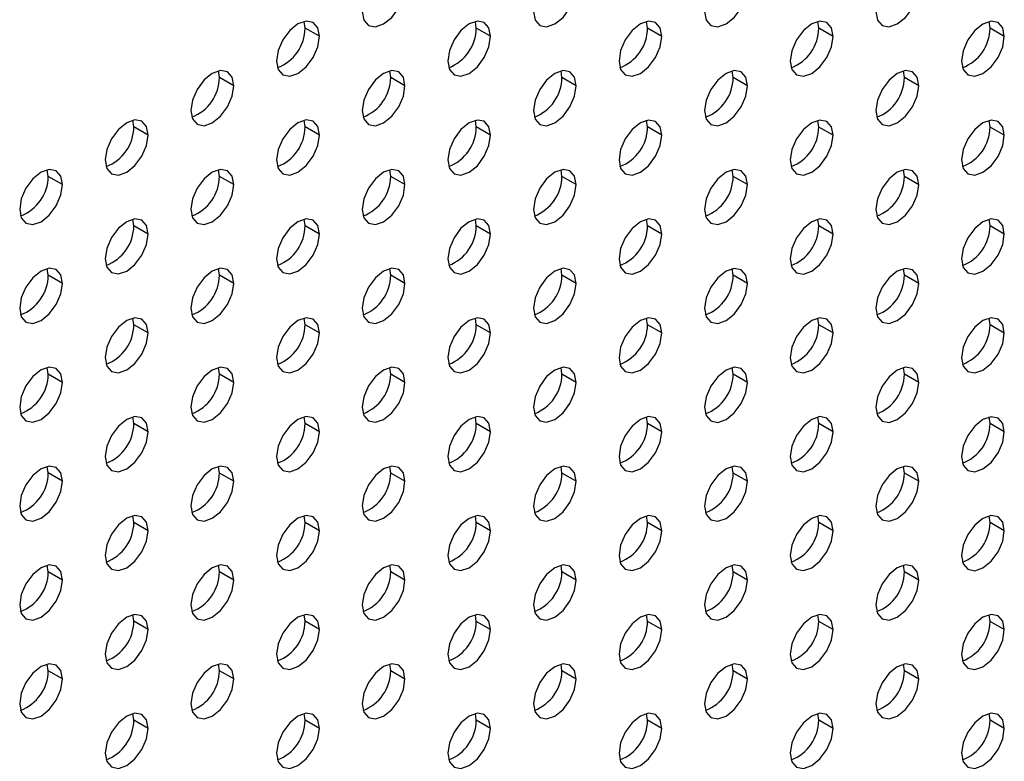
# Model space of a CAD drawing. Header units: millimetres. Extents: x 0 to 1118, y 0 to 864.
# Tile 406 of 438: x 1032.37 to 1037.25, y 692.58 to 696.25. Entities that reach past the tile are written whole.
import ezdxf

# ---------------------------------------------------------------- set-up
doc = ezdxf.new("R2010")
doc.units = ezdxf.units.MM

msp = doc.modelspace()

# ---------------------------------------------------------------- linework, layer by layer
at = {"color": 7, "linetype": 'Continuous', "lineweight": 25}
for p, q in [((1033.782, 696.2118), (1033.7774, 696.2447)), ((1034.6305, 696.2117), (1034.6259, 696.2447)), ((1035.479, 696.2116), (1035.4744, 696.2446)), ((1036.3275, 696.2116), (1036.323, 696.2445)), ((1037.1761, 696.2115), (1037.1715, 696.2444)), ((1033.8527, 696.171), (1033.782, 696.2118)), ((1034.7012, 696.1709), (1034.6305, 696.2117)), ((1035.5497, 696.1708), (1035.479, 696.2116)), ((1036.3982, 696.1707), (1036.3275, 696.2116)), ((1037.2468, 696.1707), (1037.1761, 696.2115)), ((1033.3577, 695.9669), (1033.3531, 695.9998)), ((1034.2062, 695.9668), (1034.2016, 695.9997)), ((1035.0547, 695.9667), (1035.0502, 695.9997)), ((1035.9033, 695.9666), (1035.8987, 695.9996)), ((1036.7518, 695.9666), (1036.7472, 695.9995)), ((1033.4284, 695.9261), (1033.3577, 695.9669)), ((1034.2769, 695.926), (1034.2062, 695.9668)), ((1035.1255, 695.9259), (1035.0547, 695.9667)), ((1035.974, 695.9258), (1035.9033, 695.9666)), ((1036.8225, 695.9257), (1036.7518, 695.9666)), ((1032.9334, 695.722), (1032.9289, 695.7549)), ((1033.782, 695.7219), (1033.7774, 695.7548)), ((1034.6305, 695.7218), (1034.6259, 695.7547)), ((1035.479, 695.7217), (1035.4744, 695.7547)), ((1036.3275, 695.7216), (1036.323, 695.7546)), ((1037.1761, 695.7216), (1037.1715, 695.7545)), ((1033.0041, 695.6811), (1032.9334, 695.722)), ((1033.8527, 695.6811), (1033.782, 695.7219)), ((1034.7012, 695.681), (1034.6305, 695.7218)), ((1035.5497, 695.6809), (1035.479, 695.7217)), ((1036.3982, 695.6808), (1036.3275, 695.7216)), ((1037.2468, 695.6807), (1037.1761, 695.7216)), ((1032.5092, 695.477), (1032.5046, 695.51)), ((1033.3577, 695.477), (1033.3531, 695.5099)), ((1034.2062, 695.4769), (1034.2016, 695.5098)), ((1035.0547, 695.4768), (1035.0502, 695.5097)), ((1035.9033, 695.4767), (1035.8987, 695.5096)), ((1036.7518, 695.4766), (1036.7472, 695.5096)), ((1032.5799, 695.4362), (1032.5092, 695.477)), ((1033.4284, 695.4361), (1033.3577, 695.477)), ((1034.2769, 695.4361), (1034.2062, 695.4769)), ((1035.1255, 695.436), (1035.0547, 695.4768)), ((1035.974, 695.4359), (1035.9033, 695.4767)), ((1036.8225, 695.4358), (1036.7518, 695.4766)), ((1032.9334, 695.232), (1032.9289, 695.265)), ((1033.782, 695.232), (1033.7774, 695.2649)), ((1034.6305, 695.2319), (1034.6259, 695.2648)), ((1035.479, 695.2318), (1035.4744, 695.2647)), ((1036.3275, 695.2317), (1036.323, 695.2646)), ((1037.1761, 695.2316), (1037.1715, 695.2646)), ((1033.0041, 695.1912), (1032.9334, 695.232)), ((1033.8527, 695.1911), (1033.782, 695.232)), ((1034.7012, 695.1911), (1034.6305, 695.2319)), ((1035.5497, 695.191), (1035.479, 695.2318)), ((1036.3982, 695.1909), (1036.3275, 695.2317)), ((1037.2468, 695.1908), (1037.1761, 695.2316)), ((1032.5092, 694.9871), (1032.5046, 695.02)), ((1033.3577, 694.987), (1033.3531, 695.02)), ((1034.2062, 694.987), (1034.2016, 695.0199)), ((1035.0547, 694.9869), (1035.0502, 695.0198)), ((1035.9033, 694.9868), (1035.8987, 695.0197)), ((1036.7518, 694.9867), (1036.7472, 695.0196)), ((1032.5799, 694.9463), (1032.5092, 694.9871)), ((1033.4284, 694.9462), (1033.3577, 694.987)), ((1034.2769, 694.9461), (1034.2062, 694.987)), ((1035.1255, 694.9461), (1035.0547, 694.9869)), ((1035.974, 694.946), (1035.9033, 694.9868)), ((1036.8225, 694.9459), (1036.7518, 694.9867)), ((1032.9334, 694.7421), (1032.9289, 694.775)), ((1033.782, 694.742), (1033.7774, 694.775)), ((1034.6305, 694.742), (1034.6259, 694.7749)), ((1033.0041, 694.7013), (1032.9334, 694.7421)), ((1033.8527, 694.7012), (1033.782, 694.742)), ((1034.7012, 694.7011), (1034.6305, 694.742)), ((1035.479, 694.7419), (1035.4744, 694.7748)), ((1035.5497, 694.7011), (1035.479, 694.7419)), ((1036.3275, 694.7418), (1036.323, 694.7747)), ((1036.3982, 694.701), (1036.3275, 694.7418)), ((1037.1761, 694.7417), (1037.1715, 694.7746)), ((1037.2468, 694.7009), (1037.1761, 694.7417)), ((1032.5092, 694.4972), (1032.5046, 694.5301)), ((1032.5799, 694.4564), (1032.5092, 694.4972)), ((1033.3577, 694.4971), (1033.3531, 694.53)), ((1033.4284, 694.4563), (1033.3577, 694.4971)), ((1034.2062, 694.497), (1034.2016, 694.53)), ((1034.2769, 694.4562), (1034.2062, 694.497)), ((1035.0547, 694.4969), (1035.0502, 694.5299)), ((1035.1255, 694.4561), (1035.0547, 694.4969)), ((1035.9033, 694.4969), (1035.8987, 694.5298)), ((1035.974, 694.456), (1035.9033, 694.4969)), ((1036.7518, 694.4968), (1036.7472, 694.5297)), ((1036.8225, 694.456), (1036.7518, 694.4968)), ((1032.9334, 694.2522), (1032.9289, 694.2851)), ((1033.0041, 694.2114), (1032.9334, 694.2522)), ((1033.782, 694.2521), (1033.7774, 694.285)), ((1033.8527, 694.2113), (1033.782, 694.2521)), ((1034.6305, 694.252), (1034.6259, 694.285)), ((1034.7012, 694.2112), (1034.6305, 694.252)), ((1035.479, 694.2519), (1035.4744, 694.2849)), ((1035.5497, 694.2111), (1035.479, 694.2519)), ((1036.3275, 694.2519), (1036.323, 694.2848)), ((1036.3982, 694.211), (1036.3275, 694.2519)), ((1037.1761, 694.2518), (1037.1715, 694.2847)), ((1037.2468, 694.211), (1037.1761, 694.2518)), ((1032.5092, 694.0073), (1032.5046, 694.0402)), ((1032.5799, 693.9664), (1032.5092, 694.0073)), ((1033.3577, 694.0072), (1033.3531, 694.0401)), ((1033.4284, 693.9664), (1033.3577, 694.0072)), ((1034.2062, 694.0071), (1034.2016, 694.04)), ((1034.2769, 693.9663), (1034.2062, 694.0071)), ((1035.0547, 694.007), (1035.0502, 694.04)), ((1035.1255, 693.9662), (1035.0547, 694.007)), ((1035.9033, 694.0069), (1035.8987, 694.0399)), ((1035.974, 693.9661), (1035.9033, 694.0069)), ((1036.7518, 694.0069), (1036.7472, 694.0398)), ((1036.8225, 693.966), (1036.7518, 694.0069)), ((1032.9334, 693.7623), (1032.9289, 693.7952)), ((1033.0041, 693.7214), (1032.9334, 693.7623)), ((1033.782, 693.7622), (1033.7774, 693.7951)), ((1033.8527, 693.7214), (1033.782, 693.7622)), ((1034.6305, 693.7621), (1034.6259, 693.795)), ((1034.7012, 693.7213), (1034.6305, 693.7621)), ((1035.479, 693.762), (1035.4744, 693.795)), ((1035.5497, 693.7212), (1035.479, 693.762)), ((1036.3275, 693.7619), (1036.323, 693.7949)), ((1036.3982, 693.7211), (1036.3275, 693.7619)), ((1037.1761, 693.7619), (1037.1715, 693.7948)), ((1037.2468, 693.721), (1037.1761, 693.7619)), ((1032.5092, 693.5173), (1032.5046, 693.5503)), ((1032.5799, 693.4765), (1032.5092, 693.5173)), ((1033.3577, 693.5173), (1033.3531, 693.5502)), ((1033.4284, 693.4764), (1033.3577, 693.5173)), ((1034.2062, 693.5172), (1034.2016, 693.5501)), ((1034.2769, 693.4764), (1034.2062, 693.5172)), ((1035.0547, 693.5171), (1035.0502, 693.55)), ((1035.1255, 693.4763), (1035.0547, 693.5171)), ((1035.9033, 693.517), (1035.8987, 693.55)), ((1035.974, 693.4762), (1035.9033, 693.517)), ((1036.7518, 693.5169), (1036.7472, 693.5499)), ((1036.8225, 693.4761), (1036.7518, 693.5169)), ((1032.9334, 693.2723), (1032.9289, 693.3053)), ((1033.0041, 693.2315), (1032.9334, 693.2723)), ((1033.782, 693.2723), (1033.7774, 693.3052)), ((1033.8527, 693.2314), (1033.782, 693.2723)), ((1034.6305, 693.2722), (1034.6259, 693.3051)), ((1034.7012, 693.2314), (1034.6305, 693.2722)), ((1035.479, 693.2721), (1035.4744, 693.305)), ((1035.5497, 693.2313), (1035.479, 693.2721)), ((1036.3275, 693.272), (1036.323, 693.3049)), ((1036.3982, 693.2312), (1036.3275, 693.272)), ((1037.1761, 693.2719), (1037.1715, 693.3049)), ((1037.2468, 693.2311), (1037.1761, 693.2719)), ((1032.5092, 693.0274), (1032.5046, 693.0603)), ((1032.5799, 692.9866), (1032.5092, 693.0274)), ((1033.3577, 693.0273), (1033.3531, 693.0603)), ((1033.4284, 692.9865), (1033.3577, 693.0273)), ((1034.2062, 693.0273), (1034.2016, 693.0602)), ((1034.2769, 692.9864), (1034.2062, 693.0273)), ((1035.0547, 693.0272), (1035.0502, 693.0601)), ((1035.1255, 692.9864), (1035.0547, 693.0272)), ((1035.9033, 693.0271), (1035.8987, 693.06)), ((1035.974, 692.9863), (1035.9033, 693.0271)), ((1036.7518, 693.027), (1036.7472, 693.0599)), ((1036.8225, 692.9862), (1036.7518, 693.027)), ((1032.9334, 692.7824), (1032.9289, 692.8153)), ((1033.0041, 692.7416), (1032.9334, 692.7824)), ((1033.782, 692.7823), (1033.7774, 692.8153)), ((1033.8527, 692.7415), (1033.782, 692.7823)), ((1034.6305, 692.7823), (1034.6259, 692.8152)), ((1034.7012, 692.7414), (1034.6305, 692.7823)), ((1035.479, 692.7822), (1035.4744, 692.8151)), ((1035.5497, 692.7414), (1035.479, 692.7822)), ((1036.3275, 692.7821), (1036.323, 692.815)), ((1036.3982, 692.7413), (1036.3275, 692.7821)), ((1037.1761, 692.782), (1037.1715, 692.8149)), ((1037.2468, 692.7412), (1037.1761, 692.782))]:
    msp.add_line(p, q, dxfattribs=at)
at = {"color": 7, "linetype": 'Continuous', "lineweight": 25, "flags": 128}
for points in [[(1034.0648, 696.2934), (1034.0729, 696.2512), (1034.0959, 696.2248), (1034.1303, 696.2181), (1034.1709, 696.2322), (1034.2115, 696.265), (1034.2459, 696.3114), (1034.2689, 696.3644), (1034.2769, 696.4159)], [(1034.9133, 696.2934), (1034.9214, 696.2512), (1034.9444, 696.2247), (1034.9788, 696.218), (1035.0194, 696.2321), (1035.06, 696.2649), (1035.0944, 696.3113), (1035.1174, 696.3643), (1035.1255, 696.4158)], [(1035.7619, 696.2933), (1035.7699, 696.2511), (1035.7929, 696.2246), (1035.8273, 696.2179), (1035.8679, 696.232), (1035.9085, 696.2648), (1035.9429, 696.3112), (1035.9659, 696.3642), (1035.974, 696.4157)], [(1036.6104, 696.2932), (1036.6185, 696.251), (1036.6414, 696.2245), (1036.6759, 696.2178), (1036.7164, 696.232), (1036.757, 696.2647), (1036.7914, 696.3111), (1036.8144, 696.3641), (1036.8225, 696.4157)], [(1033.8527, 696.171), (1033.8446, 696.2132), (1033.8216, 696.2397), (1033.7872, 696.2463), (1033.7466, 696.2322), (1033.706, 696.1995), (1033.6716, 696.1531), (1033.6486, 696.1001), (1033.6405, 696.0485)], [(1034.7012, 696.1709), (1034.6931, 696.2131), (1034.6701, 696.2396), (1034.6357, 696.2463), (1034.5951, 696.2322), (1034.5545, 696.1994), (1034.5201, 696.153), (1034.4971, 696.1), (1034.4891, 696.0484)], [(1035.5497, 696.1708), (1035.5416, 696.213), (1035.5187, 696.2395), (1035.4842, 696.2462), (1035.4437, 696.2321), (1035.4031, 696.1993), (1035.3687, 696.1529), (1035.3457, 696.0999), (1035.3376, 696.0484)], [(1036.3982, 696.1707), (1036.3902, 696.213), (1036.3672, 696.2394), (1036.3328, 696.2461), (1036.2922, 696.232), (1036.2516, 696.1992), (1036.2172, 696.1528), (1036.1942, 696.0998), (1036.1861, 696.0483)], [(1037.2468, 696.1707), (1037.2387, 696.2129), (1037.2157, 696.2393), (1037.1813, 696.246), (1037.1407, 696.2319), (1037.1001, 696.1992), (1037.0657, 696.1527), (1037.0427, 696.0997), (1037.0346, 696.0482)], [(1033.6405, 696.0485), (1033.6486, 696.0063), (1033.6716, 695.9798), (1033.706, 695.9732), (1033.7466, 695.9873), (1033.7872, 696.02), (1033.8216, 696.0664), (1033.8446, 696.1195), (1033.8527, 696.171)], [(1034.4891, 696.0484), (1034.4971, 696.0062), (1034.5201, 695.9798), (1034.5545, 695.9731), (1034.5951, 695.9872), (1034.6357, 696.0199), (1034.6701, 696.0664), (1034.6931, 696.1194), (1034.7012, 696.1709)], [(1035.3376, 696.0484), (1035.3457, 696.0062), (1035.3687, 695.9797), (1035.4031, 695.973), (1035.4437, 695.9871), (1035.4842, 696.0199), (1035.5187, 696.0663), (1035.5416, 696.1193), (1035.5497, 696.1708)], [(1036.1861, 696.0483), (1036.1942, 696.0061), (1036.2172, 695.9796), (1036.2516, 695.9729), (1036.2922, 695.987), (1036.3328, 696.0198), (1036.3672, 696.0662), (1036.3902, 696.1192), (1036.3982, 696.1707)], [(1037.0346, 696.0482), (1037.0427, 696.006), (1037.0657, 695.9795), (1037.1001, 695.9728), (1037.1407, 695.987), (1037.1813, 696.0197), (1037.2157, 696.0661), (1037.2387, 696.1191), (1037.2468, 696.1707)], [(1033.4284, 695.9261), (1033.4203, 695.9683), (1033.3973, 695.9947), (1033.3629, 696.0014), (1033.3223, 695.9873), (1033.2817, 695.9546), (1033.2473, 695.9081), (1033.2243, 695.8551), (1033.2163, 695.8036)], [(1034.2769, 695.926), (1034.2689, 695.9682), (1034.2459, 695.9947), (1034.2115, 696.0013), (1034.1709, 695.9872), (1034.1303, 695.9545), (1034.0959, 695.9081), (1034.0729, 695.8551), (1034.0648, 695.8035)], [(1035.1255, 695.9259), (1035.1174, 695.9681), (1035.0944, 695.9946), (1035.06, 696.0013), (1035.0194, 695.9872), (1034.9788, 695.9544), (1034.9444, 695.908), (1034.9214, 695.855), (1034.9133, 695.8034)], [(1035.974, 695.9258), (1035.9659, 695.968), (1035.9429, 695.9945), (1035.9085, 696.0012), (1035.8679, 695.9871), (1035.8273, 695.9543), (1035.7929, 695.9079), (1035.7699, 695.8549), (1035.7619, 695.8034)], [(1036.8225, 695.9257), (1036.8144, 695.968), (1036.7914, 695.9944), (1036.757, 696.0011), (1036.7164, 695.987), (1036.6759, 695.9542), (1036.6414, 695.9078), (1036.6185, 695.8548), (1036.6104, 695.8033)], [(1033.2163, 695.8036), (1033.2243, 695.7614), (1033.2473, 695.7349), (1033.2817, 695.7282), (1033.3223, 695.7423), (1033.3629, 695.7751), (1033.3973, 695.8215), (1033.4203, 695.8745), (1033.4284, 695.9261)], [(1034.0648, 695.8035), (1034.0729, 695.7613), (1034.0959, 695.7348), (1034.1303, 695.7282), (1034.1709, 695.7423), (1034.2115, 695.775), (1034.2459, 695.8214), (1034.2689, 695.8744), (1034.2769, 695.926)], [(1034.9133, 695.8034), (1034.9214, 695.7612), (1034.9444, 695.7348), (1034.9788, 695.7281), (1035.0194, 695.7422), (1035.06, 695.7749), (1035.0944, 695.8214), (1035.1174, 695.8744), (1035.1255, 695.9259)], [(1035.7619, 695.8034), (1035.7699, 695.7612), (1035.7929, 695.7347), (1035.8273, 695.728), (1035.8679, 695.7421), (1035.9085, 695.7749), (1035.9429, 695.8213), (1035.9659, 695.8743), (1035.974, 695.9258)], [(1036.6104, 695.8033), (1036.6185, 695.7611), (1036.6414, 695.7346), (1036.6759, 695.7279), (1036.7164, 695.742), (1036.757, 695.7748), (1036.7914, 695.8212), (1036.8144, 695.8742), (1036.8225, 695.9257)], [(1033.0041, 695.6811), (1032.9961, 695.7233), (1032.9731, 695.7498), (1032.9387, 695.7565), (1032.8981, 695.7424), (1032.8575, 695.7096), (1032.8231, 695.6632), (1032.8001, 695.6102), (1032.792, 695.5587)], [(1033.8527, 695.6811), (1033.8446, 695.7233), (1033.8216, 695.7497), (1033.7872, 695.7564), (1033.7466, 695.7423), (1033.706, 695.7096), (1033.6716, 695.6631), (1033.6486, 695.6101), (1033.6405, 695.5586)], [(1034.7012, 695.681), (1034.6931, 695.7232), (1034.6701, 695.7497), (1034.6357, 695.7563), (1034.5951, 695.7422), (1034.5545, 695.7095), (1034.5201, 695.6631), (1034.4971, 695.6101), (1034.4891, 695.5585)], [(1035.5497, 695.6809), (1035.5416, 695.7231), (1035.5187, 695.7496), (1035.4842, 695.7563), (1035.4437, 695.7422), (1035.4031, 695.7094), (1035.3687, 695.663), (1035.3457, 695.61), (1035.3376, 695.5584)], [(1036.3982, 695.6808), (1036.3902, 695.723), (1036.3672, 695.7495), (1036.3328, 695.7562), (1036.2922, 695.7421), (1036.2516, 695.7093), (1036.2172, 695.6629), (1036.1942, 695.6099), (1036.1861, 695.5584)], [(1037.2468, 695.6807), (1037.2387, 695.723), (1037.2157, 695.7494), (1037.1813, 695.7561), (1037.1407, 695.742), (1037.1001, 695.7092), (1037.0657, 695.6628), (1037.0427, 695.6098), (1037.0346, 695.5583)], [(1032.792, 695.5587), (1032.8001, 695.5165), (1032.8231, 695.49), (1032.8575, 695.4833), (1032.8981, 695.4974), (1032.9387, 695.5302), (1032.9731, 695.5766), (1032.9961, 695.6296), (1033.0041, 695.6811)], [(1033.6405, 695.5586), (1033.6486, 695.5164), (1033.6716, 695.4899), (1033.706, 695.4832), (1033.7466, 695.4973), (1033.7872, 695.5301), (1033.8216, 695.5765), (1033.8446, 695.6295), (1033.8527, 695.6811)], [(1034.4891, 695.5585), (1034.4971, 695.5163), (1034.5201, 695.4898), (1034.5545, 695.4832), (1034.5951, 695.4973), (1034.6357, 695.53), (1034.6701, 695.5764), (1034.6931, 695.6294), (1034.7012, 695.681)], [(1035.3376, 695.5584), (1035.3457, 695.5162), (1035.3687, 695.4898), (1035.4031, 695.4831), (1035.4437, 695.4972), (1035.4842, 695.5299), (1035.5187, 695.5764), (1035.5416, 695.6294), (1035.5497, 695.6809)], [(1036.1861, 695.5584), (1036.1942, 695.5161), (1036.2172, 695.4897), (1036.2516, 695.483), (1036.2922, 695.4971), (1036.3328, 695.5299), (1036.3672, 695.5763), (1036.3902, 695.6293), (1036.3982, 695.6808)], [(1037.0346, 695.5583), (1037.0427, 695.5161), (1037.0657, 695.4896), (1037.1001, 695.4829), (1037.1407, 695.497), (1037.1813, 695.5298), (1037.2157, 695.5762), (1037.2387, 695.6292), (1037.2468, 695.6807)], [(1032.5799, 695.4362), (1032.5718, 695.4784), (1032.5488, 695.5049), (1032.5144, 695.5116), (1032.4738, 695.4975), (1032.4332, 695.4647), (1032.3988, 695.4183), (1032.3758, 695.3653), (1032.3677, 695.3138)], [(1033.4284, 695.4361), (1033.4203, 695.4783), (1033.3973, 695.5048), (1033.3629, 695.5115), (1033.3223, 695.4974), (1033.2817, 695.4646), (1033.2473, 695.4182), (1033.2243, 695.3652), (1033.2163, 695.3137)], [(1034.2769, 695.4361), (1034.2689, 695.4783), (1034.2459, 695.5047), (1034.2115, 695.5114), (1034.1709, 695.4973), (1034.1303, 695.4646), (1034.0959, 695.4181), (1034.0729, 695.3651), (1034.0648, 695.3136)], [(1035.1255, 695.436), (1035.1174, 695.4782), (1035.0944, 695.5047), (1035.06, 695.5113), (1035.0194, 695.4972), (1034.9788, 695.4645), (1034.9444, 695.4181), (1034.9214, 695.365), (1034.9133, 695.3135)], [(1035.974, 695.4359), (1035.9659, 695.4781), (1035.9429, 695.5046), (1035.9085, 695.5113), (1035.8679, 695.4971), (1035.8273, 695.4644), (1035.7929, 695.418), (1035.7699, 695.365), (1035.7619, 695.3134)], [(1036.8225, 695.4358), (1036.8144, 695.478), (1036.7914, 695.5045), (1036.757, 695.5112), (1036.7164, 695.4971), (1036.6759, 695.4643), (1036.6414, 695.4179), (1036.6185, 695.3649), (1036.6104, 695.3134)], [(1032.3677, 695.3138), (1032.3758, 695.2715), (1032.3988, 695.2451), (1032.4332, 695.2384), (1032.4738, 695.2525), (1032.5144, 695.2853), (1032.5488, 695.3317), (1032.5718, 695.3847), (1032.5799, 695.4362)], [(1033.2163, 695.3137), (1033.2243, 695.2715), (1033.2473, 695.245), (1033.2817, 695.2383), (1033.3223, 695.2524), (1033.3629, 695.2852), (1033.3973, 695.3316), (1033.4203, 695.3846), (1033.4284, 695.4361)], [(1034.0648, 695.3136), (1034.0729, 695.2714), (1034.0959, 695.2449), (1034.1303, 695.2382), (1034.1709, 695.2523), (1034.2115, 695.2851), (1034.2459, 695.3315), (1034.2689, 695.3845), (1034.2769, 695.4361)], [(1034.9133, 695.3135), (1034.9214, 695.2713), (1034.9444, 695.2448), (1034.9788, 695.2382), (1035.0194, 695.2523), (1035.06, 695.285), (1035.0944, 695.3314), (1035.1174, 695.3844), (1035.1255, 695.436)], [(1035.7619, 695.3134), (1035.7699, 695.2712), (1035.7929, 695.2448), (1035.8273, 695.2381), (1035.8679, 695.2522), (1035.9085, 695.2849), (1035.9429, 695.3314), (1035.9659, 695.3844), (1035.974, 695.4359)], [(1036.6104, 695.3134), (1036.6185, 695.2711), (1036.6414, 695.2447), (1036.6759, 695.238), (1036.7164, 695.2521), (1036.757, 695.2849), (1036.7914, 695.3313), (1036.8144, 695.3843), (1036.8225, 695.4358)], [(1033.0041, 695.1912), (1032.9961, 695.2334), (1032.9731, 695.2599), (1032.9387, 695.2666), (1032.8981, 695.2525), (1032.8575, 695.2197), (1032.8231, 695.1733), (1032.8001, 695.1203), (1032.792, 695.0688)], [(1033.8527, 695.1911), (1033.8446, 695.2333), (1033.8216, 695.2598), (1033.7872, 695.2665), (1033.7466, 695.2524), (1033.706, 695.2196), (1033.6716, 695.1732), (1033.6486, 695.1202), (1033.6405, 695.0687)], [(1034.7012, 695.1911), (1034.6931, 695.2333), (1034.6701, 695.2597), (1034.6357, 695.2664), (1034.5951, 695.2523), (1034.5545, 695.2196), (1034.5201, 695.1731), (1034.4971, 695.1201), (1034.4891, 695.0686)], [(1035.5497, 695.191), (1035.5416, 695.2332), (1035.5187, 695.2596), (1035.4842, 695.2663), (1035.4437, 695.2522), (1035.4031, 695.2195), (1035.3687, 695.1731), (1035.3457, 695.12), (1035.3376, 695.0685)], [(1036.3982, 695.1909), (1036.3902, 695.2331), (1036.3672, 695.2596), (1036.3328, 695.2663), (1036.2922, 695.2521), (1036.2516, 695.2194), (1036.2172, 695.173), (1036.1942, 695.12), (1036.1861, 695.0684)], [(1037.2468, 695.1908), (1037.2387, 695.233), (1037.2157, 695.2595), (1037.1813, 695.2662), (1037.1407, 695.2521), (1037.1001, 695.2193), (1037.0657, 695.1729), (1037.0427, 695.1199), (1037.0346, 695.0684)], [(1032.792, 695.0688), (1032.8001, 695.0265), (1032.8231, 695.0001), (1032.8575, 694.9934), (1032.8981, 695.0075), (1032.9387, 695.0403), (1032.9731, 695.0867), (1032.9961, 695.1397), (1033.0041, 695.1912)], [(1033.6405, 695.0687), (1033.6486, 695.0265), (1033.6716, 695), (1033.706, 694.9933), (1033.7466, 695.0074), (1033.7872, 695.0402), (1033.8216, 695.0866), (1033.8446, 695.1396), (1033.8527, 695.1911)], [(1034.4891, 695.0686), (1034.4971, 695.0264), (1034.5201, 694.9999), (1034.5545, 694.9932), (1034.5951, 695.0073), (1034.6357, 695.0401), (1034.6701, 695.0865), (1034.6931, 695.1395), (1034.7012, 695.1911)], [(1035.3376, 695.0685), (1035.3457, 695.0263), (1035.3687, 694.9998), (1035.4031, 694.9932), (1035.4437, 695.0073), (1035.4842, 695.04), (1035.5187, 695.0864), (1035.5416, 695.1394), (1035.5497, 695.191)], [(1036.1861, 695.0684), (1036.1942, 695.0262), (1036.2172, 694.9998), (1036.2516, 694.9931), (1036.2922, 695.0072), (1036.3328, 695.0399), (1036.3672, 695.0864), (1036.3902, 695.1394), (1036.3982, 695.1909)], [(1037.0346, 695.0684), (1037.0427, 695.0261), (1037.0657, 694.9997), (1037.1001, 694.993), (1037.1407, 695.0071), (1037.1813, 695.0399), (1037.2157, 695.0863), (1037.2387, 695.1393), (1037.2468, 695.1908)], [(1032.5799, 694.9463), (1032.5718, 694.9885), (1032.5488, 695.015), (1032.5144, 695.0217), (1032.4738, 695.0075), (1032.4332, 694.9748), (1032.3988, 694.9284), (1032.3758, 694.8754), (1032.3677, 694.8238)], [(1033.4284, 694.9462), (1033.4203, 694.9884), (1033.3973, 695.0149), (1033.3629, 695.0216), (1033.3223, 695.0075), (1033.2817, 694.9747), (1033.2473, 694.9283), (1033.2243, 694.8753), (1033.2163, 694.8238)], [(1034.2769, 694.9461), (1034.2689, 694.9883), (1034.2459, 695.0148), (1034.2115, 695.0215), (1034.1709, 695.0074), (1034.1303, 694.9746), (1034.0959, 694.9282), (1034.0729, 694.8752), (1034.0648, 694.8237)], [(1035.1255, 694.9461), (1035.1174, 694.9883), (1035.0944, 695.0147), (1035.06, 695.0214), (1035.0194, 695.0073), (1034.9788, 694.9745), (1034.9444, 694.9281), (1034.9214, 694.8751), (1034.9133, 694.8236)], [(1035.974, 694.946), (1035.9659, 694.9882), (1035.9429, 695.0146), (1035.9085, 695.0213), (1035.8679, 695.0072), (1035.8273, 694.9745), (1035.7929, 694.9281), (1035.7699, 694.875), (1035.7619, 694.8235)], [(1036.8225, 694.9459), (1036.8144, 694.9881), (1036.7914, 695.0146), (1036.757, 695.0213), (1036.7164, 695.0071), (1036.6759, 694.9744), (1036.6414, 694.928), (1036.6185, 694.875), (1036.6104, 694.8234)], [(1032.3677, 694.8238), (1032.3758, 694.7816), (1032.3988, 694.7552), (1032.4332, 694.7485), (1032.4738, 694.7626), (1032.5144, 694.7953), (1032.5488, 694.8418), (1032.5718, 694.8948), (1032.5799, 694.9463)], [(1033.2163, 694.8238), (1033.2243, 694.7815), (1033.2473, 694.7551), (1033.2817, 694.7484), (1033.3223, 694.7625), (1033.3629, 694.7953), (1033.3973, 694.8417), (1033.4203, 694.8947), (1033.4284, 694.9462)], [(1034.0648, 694.8237), (1034.0729, 694.7815), (1034.0959, 694.755), (1034.1303, 694.7483), (1034.1709, 694.7624), (1034.2115, 694.7952), (1034.2459, 694.8416), (1034.2689, 694.8946), (1034.2769, 694.9461)], [(1034.9133, 694.8236), (1034.9214, 694.7814), (1034.9444, 694.7549), (1034.9788, 694.7482), (1035.0194, 694.7623), (1035.06, 694.7951), (1035.0944, 694.8415), (1035.1174, 694.8945), (1035.1255, 694.9461)], [(1035.7619, 694.8235), (1035.7699, 694.7813), (1035.7929, 694.7548), (1035.8273, 694.7482), (1035.8679, 694.7623), (1035.9085, 694.795), (1035.9429, 694.8414), (1035.9659, 694.8944), (1035.974, 694.946)], [(1036.6104, 694.8234), (1036.6185, 694.7812), (1036.6414, 694.7548), (1036.6759, 694.7481), (1036.7164, 694.7622), (1036.757, 694.7949), (1036.7914, 694.8414), (1036.8144, 694.8944), (1036.8225, 694.9459)], [(1033.0041, 694.7013), (1032.9961, 694.7435), (1032.9731, 694.77), (1032.9387, 694.7766), (1032.8981, 694.7625), (1032.8575, 694.7298), (1032.8231, 694.6834), (1032.8001, 694.6304), (1032.792, 694.5788)], [(1033.8527, 694.7012), (1033.8446, 694.7434), (1033.8216, 694.7699), (1033.7872, 694.7766), (1033.7466, 694.7625), (1033.706, 694.7297), (1033.6716, 694.6833), (1033.6486, 694.6303), (1033.6405, 694.5787)], [(1034.7012, 694.7011), (1034.6931, 694.7433), (1034.6701, 694.7698), (1034.6357, 694.7765), (1034.5951, 694.7624), (1034.5545, 694.7296), (1034.5201, 694.6832), (1034.4971, 694.6302), (1034.4891, 694.5787)], [(1035.5497, 694.7011), (1035.5416, 694.7433), (1035.5187, 694.7697), (1035.4842, 694.7764), (1035.4437, 694.7623), (1035.4031, 694.7295), (1035.3687, 694.6831), (1035.3457, 694.6301), (1035.3376, 694.5786)], [(1036.3982, 694.701), (1036.3902, 694.7432), (1036.3672, 694.7696), (1036.3328, 694.7763), (1036.2922, 694.7622), (1036.2516, 694.7295), (1036.2172, 694.6831), (1036.1942, 694.63), (1036.1861, 694.5785)], [(1037.2468, 694.7009), (1037.2387, 694.7431), (1037.2157, 694.7696), (1037.1813, 694.7763), (1037.1407, 694.7621), (1037.1001, 694.7294), (1037.0657, 694.683), (1037.0427, 694.63), (1037.0346, 694.5784)], [(1032.792, 694.5788), (1032.8001, 694.5366), (1032.8231, 694.5102), (1032.8575, 694.5035), (1032.8981, 694.5176), (1032.9387, 694.5503), (1032.9731, 694.5967), (1032.9961, 694.6498), (1033.0041, 694.7013)], [(1033.6405, 694.5787), (1033.6486, 694.5365), (1033.6716, 694.5101), (1033.706, 694.5034), (1033.7466, 694.5175), (1033.7872, 694.5503), (1033.8216, 694.5967), (1033.8446, 694.6497), (1033.8527, 694.7012)], [(1034.4891, 694.5787), (1034.4971, 694.5365), (1034.5201, 694.51), (1034.5545, 694.5033), (1034.5951, 694.5174), (1034.6357, 694.5502), (1034.6701, 694.5966), (1034.6931, 694.6496), (1034.7012, 694.7011)], [(1035.3376, 694.5786), (1035.3457, 694.5364), (1035.3687, 694.5099), (1035.4031, 694.5032), (1035.4437, 694.5173), (1035.4842, 694.5501), (1035.5187, 694.5965), (1035.5416, 694.6495), (1035.5497, 694.7011)], [(1036.1861, 694.5785), (1036.1942, 694.5363), (1036.2172, 694.5098), (1036.2516, 694.5032), (1036.2922, 694.5173), (1036.3328, 694.55), (1036.3672, 694.5964), (1036.3902, 694.6494), (1036.3982, 694.701)], [(1037.0346, 694.5784), (1037.0427, 694.5362), (1037.0657, 694.5098), (1037.1001, 694.5031), (1037.1407, 694.5172), (1037.1813, 694.5499), (1037.2157, 694.5964), (1037.2387, 694.6494), (1037.2468, 694.7009)], [(1032.5799, 694.4564), (1032.5718, 694.4986), (1032.5488, 694.525), (1032.5144, 694.5317), (1032.4738, 694.5176), (1032.4332, 694.4849), (1032.3988, 694.4384), (1032.3758, 694.3854), (1032.3677, 694.3339)], [(1033.4284, 694.4563), (1033.4203, 694.4985), (1033.3973, 694.525), (1033.3629, 694.5316), (1033.3223, 694.5175), (1033.2817, 694.4848), (1033.2473, 694.4384), (1033.2243, 694.3854), (1033.2163, 694.3338)], [(1034.2769, 694.4562), (1034.2689, 694.4984), (1034.2459, 694.5249), (1034.2115, 694.5316), (1034.1709, 694.5175), (1034.1303, 694.4847), (1034.0959, 694.4383), (1034.0729, 694.3853), (1034.0648, 694.3337)], [(1035.1255, 694.4561), (1035.1174, 694.4983), (1035.0944, 694.5248), (1035.06, 694.5315), (1035.0194, 694.5174), (1034.9788, 694.4846), (1034.9444, 694.4382), (1034.9214, 694.3852), (1034.9133, 694.3337)], [(1035.974, 694.456), (1035.9659, 694.4983), (1035.9429, 694.5247), (1035.9085, 694.5314), (1035.8679, 694.5173), (1035.8273, 694.4845), (1035.7929, 694.4381), (1035.7699, 694.3851), (1035.7619, 694.3336)], [(1036.8225, 694.456), (1036.8144, 694.4982), (1036.7914, 694.5246), (1036.757, 694.5313), (1036.7164, 694.5172), (1036.6759, 694.4845), (1036.6414, 694.438), (1036.6185, 694.385), (1036.6104, 694.3335)], [(1032.3677, 694.3339), (1032.3758, 694.2917), (1032.3988, 694.2652), (1032.4332, 694.2585), (1032.4738, 694.2727), (1032.5144, 694.3054), (1032.5488, 694.3518), (1032.5718, 694.4048), (1032.5799, 694.4564)], [(1033.2163, 694.3338), (1033.2243, 694.2916), (1033.2473, 694.2652), (1033.2817, 694.2585), (1033.3223, 694.2726), (1033.3629, 694.3053), (1033.3973, 694.3517), (1033.4203, 694.4048), (1033.4284, 694.4563)], [(1034.0648, 694.3337), (1034.0729, 694.2915), (1034.0959, 694.2651), (1034.1303, 694.2584), (1034.1709, 694.2725), (1034.2115, 694.3053), (1034.2459, 694.3517), (1034.2689, 694.4047), (1034.2769, 694.4562)], [(1034.9133, 694.3337), (1034.9214, 694.2915), (1034.9444, 694.265), (1034.9788, 694.2583), (1035.0194, 694.2724), (1035.06, 694.3052), (1035.0944, 694.3516), (1035.1174, 694.4046), (1035.1255, 694.4561)], [(1035.7619, 694.3336), (1035.7699, 694.2914), (1035.7929, 694.2649), (1035.8273, 694.2582), (1035.8679, 694.2723), (1035.9085, 694.3051), (1035.9429, 694.3515), (1035.9659, 694.4045), (1035.974, 694.456)], [(1036.6104, 694.3335), (1036.6185, 694.2913), (1036.6414, 694.2648), (1036.6759, 694.2581), (1036.7164, 694.2723), (1036.757, 694.305), (1036.7914, 694.3514), (1036.8144, 694.4044), (1036.8225, 694.456)], [(1033.0041, 694.2114), (1032.9961, 694.2536), (1032.9731, 694.28), (1032.9387, 694.2867), (1032.8981, 694.2726), (1032.8575, 694.2399), (1032.8231, 694.1934), (1032.8001, 694.1404), (1032.792, 694.0889)], [(1033.8527, 694.2113), (1033.8446, 694.2535), (1033.8216, 694.28), (1033.7872, 694.2866), (1033.7466, 694.2725), (1033.706, 694.2398), (1033.6716, 694.1934), (1033.6486, 694.1404), (1033.6405, 694.0888)], [(1034.7012, 694.2112), (1034.6931, 694.2534), (1034.6701, 694.2799), (1034.6357, 694.2866), (1034.5951, 694.2725), (1034.5545, 694.2397), (1034.5201, 694.1933), (1034.4971, 694.1403), (1034.4891, 694.0887)], [(1035.5497, 694.2111), (1035.5416, 694.2533), (1035.5187, 694.2798), (1035.4842, 694.2865), (1035.4437, 694.2724), (1035.4031, 694.2396), (1035.3687, 694.1932), (1035.3457, 694.1402), (1035.3376, 694.0887)], [(1036.3982, 694.211), (1036.3902, 694.2533), (1036.3672, 694.2797), (1036.3328, 694.2864), (1036.2922, 694.2723), (1036.2516, 694.2395), (1036.2172, 694.1931), (1036.1942, 694.1401), (1036.1861, 694.0886)], [(1037.2468, 694.211), (1037.2387, 694.2532), (1037.2157, 694.2796), (1037.1813, 694.2863), (1037.1407, 694.2722), (1037.1001, 694.2395), (1037.0657, 694.193), (1037.0427, 694.14), (1037.0346, 694.0885)], [(1032.792, 694.0889), (1032.8001, 694.0467), (1032.8231, 694.0202), (1032.8575, 694.0135), (1032.8981, 694.0277), (1032.9387, 694.0604), (1032.9731, 694.1068), (1032.9961, 694.1598), (1033.0041, 694.2114)], [(1033.6405, 694.0888), (1033.6486, 694.0466), (1033.6716, 694.0202), (1033.706, 694.0135), (1033.7466, 694.0276), (1033.7872, 694.0603), (1033.8216, 694.1067), (1033.8446, 694.1598), (1033.8527, 694.2113)], [(1034.4891, 694.0887), (1034.4971, 694.0465), (1034.5201, 694.0201), (1034.5545, 694.0134), (1034.5951, 694.0275), (1034.6357, 694.0603), (1034.6701, 694.1067), (1034.6931, 694.1597), (1034.7012, 694.2112)], [(1035.3376, 694.0887), (1035.3457, 694.0465), (1035.3687, 694.02), (1035.4031, 694.0133), (1035.4437, 694.0274), (1035.4842, 694.0602), (1035.5187, 694.1066), (1035.5416, 694.1596), (1035.5497, 694.2111)], [(1036.1861, 694.0886), (1036.1942, 694.0464), (1036.2172, 694.0199), (1036.2516, 694.0132), (1036.2922, 694.0273), (1036.3328, 694.0601), (1036.3672, 694.1065), (1036.3902, 694.1595), (1036.3982, 694.211)], [(1037.0346, 694.0885), (1037.0427, 694.0463), (1037.0657, 694.0198), (1037.1001, 694.0131), (1037.1407, 694.0273), (1037.1813, 694.06), (1037.2157, 694.1064), (1037.2387, 694.1594), (1037.2468, 694.211)], [(1032.5799, 693.9664), (1032.5718, 694.0087), (1032.5488, 694.0351), (1032.5144, 694.0418), (1032.4738, 694.0277), (1032.4332, 693.9949), (1032.3988, 693.9485), (1032.3758, 693.8955), (1032.3677, 693.844)], [(1033.4284, 693.9664), (1033.4203, 694.0086), (1033.3973, 694.035), (1033.3629, 694.0417), (1033.3223, 694.0276), (1033.2817, 693.9949), (1033.2473, 693.9484), (1033.2243, 693.8954), (1033.2163, 693.8439)], [(1034.2769, 693.9663), (1034.2689, 694.0085), (1034.2459, 694.035), (1034.2115, 694.0416), (1034.1709, 694.0275), (1034.1303, 693.9948), (1034.0959, 693.9484), (1034.0729, 693.8954), (1034.0648, 693.8438)], [(1035.1255, 693.9662), (1035.1174, 694.0084), (1035.0944, 694.0349), (1035.06, 694.0416), (1035.0194, 694.0275), (1034.9788, 693.9947), (1034.9444, 693.9483), (1034.9214, 693.8953), (1034.9133, 693.8437)], [(1035.974, 693.9661), (1035.9659, 694.0083), (1035.9429, 694.0348), (1035.9085, 694.0415), (1035.8679, 694.0274), (1035.8273, 693.9946), (1035.7929, 693.9482), (1035.7699, 693.8952), (1035.7619, 693.8437)], [(1036.8225, 693.966), (1036.8144, 694.0083), (1036.7914, 694.0347), (1036.757, 694.0414), (1036.7164, 694.0273), (1036.6759, 693.9945), (1036.6414, 693.9481), (1036.6185, 693.8951), (1036.6104, 693.8436)], [(1032.3677, 693.844), (1032.3758, 693.8018), (1032.3988, 693.7753), (1032.4332, 693.7686), (1032.4738, 693.7827), (1032.5144, 693.8155), (1032.5488, 693.8619), (1032.5718, 693.9149), (1032.5799, 693.9664)], [(1033.2163, 693.8439), (1033.2243, 693.8017), (1033.2473, 693.7752), (1033.2817, 693.7685), (1033.3223, 693.7827), (1033.3629, 693.8154), (1033.3973, 693.8618), (1033.4203, 693.9148), (1033.4284, 693.9664)], [(1034.0648, 693.8438), (1034.0729, 693.8016), (1034.0959, 693.7751), (1034.1303, 693.7685), (1034.1709, 693.7826), (1034.2115, 693.8153), (1034.2459, 693.8617), (1034.2689, 693.9148), (1034.2769, 693.9663)], [(1034.9133, 693.8437), (1034.9214, 693.8015), (1034.9444, 693.7751), (1034.9788, 693.7684), (1035.0194, 693.7825), (1035.06, 693.8152), (1035.0944, 693.8617), (1035.1174, 693.9147), (1035.1255, 693.9662)], [(1035.7619, 693.8437), (1035.7699, 693.8015), (1035.7929, 693.775), (1035.8273, 693.7683), (1035.8679, 693.7824), (1035.9085, 693.8152), (1035.9429, 693.8616), (1035.9659, 693.9146), (1035.974, 693.9661)], [(1036.6104, 693.8436), (1036.6185, 693.8014), (1036.6414, 693.7749), (1036.6759, 693.7682), (1036.7164, 693.7823), (1036.757, 693.8151), (1036.7914, 693.8615), (1036.8144, 693.9145), (1036.8225, 693.966)], [(1033.0041, 693.7214), (1032.9961, 693.7637), (1032.9731, 693.7901), (1032.9387, 693.7968), (1032.8981, 693.7827), (1032.8575, 693.7499), (1032.8231, 693.7035), (1032.8001, 693.6505), (1032.792, 693.599)], [(1033.8527, 693.7214), (1033.8446, 693.7636), (1033.8216, 693.79), (1033.7872, 693.7967), (1033.7466, 693.7826), (1033.706, 693.7499), (1033.6716, 693.7034), (1033.6486, 693.6504), (1033.6405, 693.5989)], [(1034.7012, 693.7213), (1034.6931, 693.7635), (1034.6701, 693.79), (1034.6357, 693.7966), (1034.5951, 693.7825), (1034.5545, 693.7498), (1034.5201, 693.7034), (1034.4971, 693.6504), (1034.4891, 693.5988)], [(1035.5497, 693.7212), (1035.5416, 693.7634), (1035.5187, 693.7899), (1035.4842, 693.7966), (1035.4437, 693.7825), (1035.4031, 693.7497), (1035.3687, 693.7033), (1035.3457, 693.6503), (1035.3376, 693.5987)], [(1036.3982, 693.7211), (1036.3902, 693.7633), (1036.3672, 693.7898), (1036.3328, 693.7965), (1036.2922, 693.7824), (1036.2516, 693.7496), (1036.2172, 693.7032), (1036.1942, 693.6502), (1036.1861, 693.5987)], [(1037.2468, 693.721), (1037.2387, 693.7633), (1037.2157, 693.7897), (1037.1813, 693.7964), (1037.1407, 693.7823), (1037.1001, 693.7495), (1037.0657, 693.7031), (1037.0427, 693.6501), (1037.0346, 693.5986)], [(1032.792, 693.599), (1032.8001, 693.5568), (1032.8231, 693.5303), (1032.8575, 693.5236), (1032.8981, 693.5377), (1032.9387, 693.5705), (1032.9731, 693.6169), (1032.9961, 693.6699), (1033.0041, 693.7214)], [(1033.6405, 693.5989), (1033.6486, 693.5567), (1033.6716, 693.5302), (1033.706, 693.5235), (1033.7466, 693.5376), (1033.7872, 693.5704), (1033.8216, 693.6168), (1033.8446, 693.6698), (1033.8527, 693.7214)], [(1034.4891, 693.5988), (1034.4971, 693.5566), (1034.5201, 693.5301), (1034.5545, 693.5235), (1034.5951, 693.5376), (1034.6357, 693.5703), (1034.6701, 693.6167), (1034.6931, 693.6697), (1034.7012, 693.7213)], [(1035.3376, 693.5987), (1035.3457, 693.5565), (1035.3687, 693.5301), (1035.4031, 693.5234), (1035.4437, 693.5375), (1035.4842, 693.5702), (1035.5187, 693.6167), (1035.5416, 693.6697), (1035.5497, 693.7212)], [(1036.1861, 693.5987), (1036.1942, 693.5565), (1036.2172, 693.53), (1036.2516, 693.5233), (1036.2922, 693.5374), (1036.3328, 693.5702), (1036.3672, 693.6166), (1036.3902, 693.6696), (1036.3982, 693.7211)], [(1037.0346, 693.5986), (1037.0427, 693.5564), (1037.0657, 693.5299), (1037.1001, 693.5232), (1037.1407, 693.5373), (1037.1813, 693.5701), (1037.2157, 693.6165), (1037.2387, 693.6695), (1037.2468, 693.721)], [(1032.5799, 693.4765), (1032.5718, 693.5187), (1032.5488, 693.5452), (1032.5144, 693.5519), (1032.4738, 693.5378), (1032.4332, 693.505), (1032.3988, 693.4586), (1032.3758, 693.4056), (1032.3677, 693.3541)], [(1033.4284, 693.4764), (1033.4203, 693.5186), (1033.3973, 693.5451), (1033.3629, 693.5518), (1033.3223, 693.5377), (1033.2817, 693.5049), (1033.2473, 693.4585), (1033.2243, 693.4055), (1033.2163, 693.354)], [(1034.2769, 693.4764), (1034.2689, 693.5186), (1034.2459, 693.545), (1034.2115, 693.5517), (1034.1709, 693.5376), (1034.1303, 693.5049), (1034.0959, 693.4584), (1034.0729, 693.4054), (1034.0648, 693.3539)], [(1035.1255, 693.4763), (1035.1174, 693.5185), (1035.0944, 693.545), (1035.06, 693.5516), (1035.0194, 693.5375), (1034.9788, 693.5048), (1034.9444, 693.4584), (1034.9214, 693.4054), (1034.9133, 693.3538)], [(1035.974, 693.4762), (1035.9659, 693.5184), (1035.9429, 693.5449), (1035.9085, 693.5516), (1035.8679, 693.5375), (1035.8273, 693.5047), (1035.7929, 693.4583), (1035.7699, 693.4053), (1035.7619, 693.3537)], [(1036.8225, 693.4761), (1036.8144, 693.5183), (1036.7914, 693.5448), (1036.757, 693.5515), (1036.7164, 693.5374), (1036.6759, 693.5046), (1036.6414, 693.4582), (1036.6185, 693.4052), (1036.6104, 693.3537)], [(1032.3677, 693.3541), (1032.3758, 693.3118), (1032.3988, 693.2854), (1032.4332, 693.2787), (1032.4738, 693.2928), (1032.5144, 693.3256), (1032.5488, 693.372), (1032.5718, 693.425), (1032.5799, 693.4765)], [(1033.2163, 693.354), (1033.2243, 693.3118), (1033.2473, 693.2853), (1033.2817, 693.2786), (1033.3223, 693.2927), (1033.3629, 693.3255), (1033.3973, 693.3719), (1033.4203, 693.4249), (1033.4284, 693.4764)], [(1034.0648, 693.3539), (1034.0729, 693.3117), (1034.0959, 693.2852), (1034.1303, 693.2785), (1034.1709, 693.2926), (1034.2115, 693.3254), (1034.2459, 693.3718), (1034.2689, 693.4248), (1034.2769, 693.4764)], [(1034.9133, 693.3538), (1034.9214, 693.3116), (1034.9444, 693.2851), (1034.9788, 693.2785), (1035.0194, 693.2926), (1035.06, 693.3253), (1035.0944, 693.3717), (1035.1174, 693.4247), (1035.1255, 693.4763)], [(1035.7619, 693.3537), (1035.7699, 693.3115), (1035.7929, 693.2851), (1035.8273, 693.2784), (1035.8679, 693.2925), (1035.9085, 693.3252), (1035.9429, 693.3717), (1035.9659, 693.4247), (1035.974, 693.4762)], [(1036.6104, 693.3537), (1036.6185, 693.3114), (1036.6414, 693.285), (1036.6759, 693.2783), (1036.7164, 693.2924), (1036.757, 693.3252), (1036.7914, 693.3716), (1036.8144, 693.4246), (1036.8225, 693.4761)], [(1033.0041, 693.2315), (1032.9961, 693.2737), (1032.9731, 693.3002), (1032.9387, 693.3069), (1032.8981, 693.2928), (1032.8575, 693.26), (1032.8231, 693.2136), (1032.8001, 693.1606), (1032.792, 693.1091)], [(1033.8527, 693.2314), (1033.8446, 693.2736), (1033.8216, 693.3001), (1033.7872, 693.3068), (1033.7466, 693.2927), (1033.706, 693.2599), (1033.6716, 693.2135), (1033.6486, 693.1605), (1033.6405, 693.109)], [(1034.7012, 693.2314), (1034.6931, 693.2736), (1034.6701, 693.3), (1034.6357, 693.3067), (1034.5951, 693.2926), (1034.5545, 693.2599), (1034.5201, 693.2134), (1034.4971, 693.1604), (1034.4891, 693.1089)], [(1035.5497, 693.2313), (1035.5416, 693.2735), (1035.5187, 693.3), (1035.4842, 693.3066), (1035.4437, 693.2925), (1035.4031, 693.2598), (1035.3687, 693.2134), (1035.3457, 693.1603), (1035.3376, 693.1088)], [(1036.3982, 693.2312), (1036.3902, 693.2734), (1036.3672, 693.2999), (1036.3328, 693.3066), (1036.2922, 693.2924), (1036.2516, 693.2597), (1036.2172, 693.2133), (1036.1942, 693.1603), (1036.1861, 693.1087)], [(1037.2468, 693.2311), (1037.2387, 693.2733), (1037.2157, 693.2998), (1037.1813, 693.3065), (1037.1407, 693.2924), (1037.1001, 693.2596), (1037.0657, 693.2132), (1037.0427, 693.1602), (1037.0346, 693.1087)], [(1032.792, 693.1091), (1032.8001, 693.0668), (1032.8231, 693.0404), (1032.8575, 693.0337), (1032.8981, 693.0478), (1032.9387, 693.0806), (1032.9731, 693.127), (1032.9961, 693.18), (1033.0041, 693.2315)], [(1033.6405, 693.109), (1033.6486, 693.0668), (1033.6716, 693.0403), (1033.706, 693.0336), (1033.7466, 693.0477), (1033.7872, 693.0805), (1033.8216, 693.1269), (1033.8446, 693.1799), (1033.8527, 693.2314)], [(1034.4891, 693.1089), (1034.4971, 693.0667), (1034.5201, 693.0402), (1034.5545, 693.0335), (1034.5951, 693.0476), (1034.6357, 693.0804), (1034.6701, 693.1268), (1034.6931, 693.1798), (1034.7012, 693.2314)], [(1035.3376, 693.1088), (1035.3457, 693.0666), (1035.3687, 693.0401), (1035.4031, 693.0335), (1035.4437, 693.0476), (1035.4842, 693.0803), (1035.5187, 693.1267), (1035.5416, 693.1797), (1035.5497, 693.2313)], [(1036.1861, 693.1087), (1036.1942, 693.0665), (1036.2172, 693.0401), (1036.2516, 693.0334), (1036.2922, 693.0475), (1036.3328, 693.0802), (1036.3672, 693.1267), (1036.3902, 693.1797), (1036.3982, 693.2312)], [(1037.0346, 693.1087), (1037.0427, 693.0664), (1037.0657, 693.04), (1037.1001, 693.0333), (1037.1407, 693.0474), (1037.1813, 693.0802), (1037.2157, 693.1266), (1037.2387, 693.1796), (1037.2468, 693.2311)], [(1032.5799, 692.9866), (1032.5718, 693.0288), (1032.5488, 693.0553), (1032.5144, 693.062), (1032.4738, 693.0478), (1032.4332, 693.0151), (1032.3988, 692.9687), (1032.3758, 692.9157), (1032.3677, 692.8641)], [(1033.4284, 692.9865), (1033.4203, 693.0287), (1033.3973, 693.0552), (1033.3629, 693.0619), (1033.3223, 693.0478), (1033.2817, 693.015), (1033.2473, 692.9686), (1033.2243, 692.9156), (1033.2163, 692.8641)], [(1034.2769, 692.9864), (1034.2689, 693.0286), (1034.2459, 693.0551), (1034.2115, 693.0618), (1034.1709, 693.0477), (1034.1303, 693.0149), (1034.0959, 692.9685), (1034.0729, 692.9155), (1034.0648, 692.864)], [(1035.1255, 692.9864), (1035.1174, 693.0286), (1035.0944, 693.055), (1035.06, 693.0617), (1035.0194, 693.0476), (1034.9788, 693.0149), (1034.9444, 692.9684), (1034.9214, 692.9154), (1034.9133, 692.8639)], [(1035.974, 692.9863), (1035.9659, 693.0285), (1035.9429, 693.0549), (1035.9085, 693.0616), (1035.8679, 693.0475), (1035.8273, 693.0148), (1035.7929, 692.9684), (1035.7699, 692.9153), (1035.7619, 692.8638)], [(1036.8225, 692.9862), (1036.8144, 693.0284), (1036.7914, 693.0549), (1036.757, 693.0616), (1036.7164, 693.0474), (1036.6759, 693.0147), (1036.6414, 692.9683), (1036.6185, 692.9153), (1036.6104, 692.8637)], [(1032.3677, 692.8641), (1032.3758, 692.8219), (1032.3988, 692.7955), (1032.4332, 692.7888), (1032.4738, 692.8029), (1032.5144, 692.8356), (1032.5488, 692.8821), (1032.5718, 692.9351), (1032.5799, 692.9866)], [(1033.2163, 692.8641), (1033.2243, 692.8218), (1033.2473, 692.7954), (1033.2817, 692.7887), (1033.3223, 692.8028), (1033.3629, 692.8356), (1033.3973, 692.882), (1033.4203, 692.935), (1033.4284, 692.9865)], [(1034.0648, 692.864), (1034.0729, 692.8218), (1034.0959, 692.7953), (1034.1303, 692.7886), (1034.1709, 692.8027), (1034.2115, 692.8355), (1034.2459, 692.8819), (1034.2689, 692.9349), (1034.2769, 692.9864)], [(1034.9133, 692.8639), (1034.9214, 692.8217), (1034.9444, 692.7952), (1034.9788, 692.7885), (1035.0194, 692.8026), (1035.06, 692.8354), (1035.0944, 692.8818), (1035.1174, 692.9348), (1035.1255, 692.9864)], [(1035.7619, 692.8638), (1035.7699, 692.8216), (1035.7929, 692.7951), (1035.8273, 692.7885), (1035.8679, 692.8026), (1035.9085, 692.8353), (1035.9429, 692.8817), (1035.9659, 692.9347), (1035.974, 692.9863)], [(1036.6104, 692.8637), (1036.6185, 692.8215), (1036.6414, 692.7951), (1036.6759, 692.7884), (1036.7164, 692.8025), (1036.757, 692.8352), (1036.7914, 692.8817), (1036.8144, 692.9347), (1036.8225, 692.9862)], [(1033.0041, 692.7416), (1032.9961, 692.7838), (1032.9731, 692.8103), (1032.9387, 692.817), (1032.8981, 692.8028), (1032.8575, 692.7701), (1032.8231, 692.7237), (1032.8001, 692.6707), (1032.792, 692.6191)], [(1033.8527, 692.7415), (1033.8446, 692.7837), (1033.8216, 692.8102), (1033.7872, 692.8169), (1033.7466, 692.8028), (1033.706, 692.77), (1033.6716, 692.7236), (1033.6486, 692.6706), (1033.6405, 692.6191)], [(1034.7012, 692.7414), (1034.6931, 692.7836), (1034.6701, 692.8101), (1034.6357, 692.8168), (1034.5951, 692.8027), (1034.5545, 692.7699), (1034.5201, 692.7235), (1034.4971, 692.6705), (1034.4891, 692.619)], [(1035.5497, 692.7414), (1035.5416, 692.7836), (1035.5187, 692.81), (1035.4842, 692.8167), (1035.4437, 692.8026), (1035.4031, 692.7698), (1035.3687, 692.7234), (1035.3457, 692.6704), (1035.3376, 692.6189)], [(1036.3982, 692.7413), (1036.3902, 692.7835), (1036.3672, 692.8099), (1036.3328, 692.8166), (1036.2922, 692.8025), (1036.2516, 692.7698), (1036.2172, 692.7234), (1036.1942, 692.6703), (1036.1861, 692.6188)], [(1037.2468, 692.7412), (1037.2387, 692.7834), (1037.2157, 692.8099), (1037.1813, 692.8166), (1037.1407, 692.8024), (1037.1001, 692.7697), (1037.0657, 692.7233), (1037.0427, 692.6703), (1037.0346, 692.6187)], [(1032.792, 692.6191), (1032.8001, 692.5769), (1032.8231, 692.5505), (1032.8575, 692.5438), (1032.8981, 692.5579), (1032.9387, 692.5906), (1032.9731, 692.6371), (1032.9961, 692.6901), (1033.0041, 692.7416)], [(1033.6405, 692.6191), (1033.6486, 692.5768), (1033.6716, 692.5504), (1033.706, 692.5437), (1033.7466, 692.5578), (1033.7872, 692.5906), (1033.8216, 692.637), (1033.8446, 692.69), (1033.8527, 692.7415)], [(1034.4891, 692.619), (1034.4971, 692.5768), (1034.5201, 692.5503), (1034.5545, 692.5436), (1034.5951, 692.5577), (1034.6357, 692.5905), (1034.6701, 692.6369), (1034.6931, 692.6899), (1034.7012, 692.7414)], [(1035.3376, 692.6189), (1035.3457, 692.5767), (1035.3687, 692.5502), (1035.4031, 692.5435), (1035.4437, 692.5576), (1035.4842, 692.5904), (1035.5187, 692.6368), (1035.5416, 692.6898), (1035.5497, 692.7414)], [(1036.1861, 692.6188), (1036.1942, 692.5766), (1036.2172, 692.5501), (1036.2516, 692.5435), (1036.2922, 692.5576), (1036.3328, 692.5903), (1036.3672, 692.6367), (1036.3902, 692.6897), (1036.3982, 692.7413)], [(1037.0346, 692.6187), (1037.0427, 692.5765), (1037.0657, 692.5501), (1037.1001, 692.5434), (1037.1407, 692.5575), (1037.1813, 692.5902), (1037.2157, 692.6367), (1037.2387, 692.6897), (1037.2468, 692.7412)]]:
    msp.add_lwpolyline(points, dxfattribs=at)
at = {"color": 7, "linetype": 'Continuous', "lineweight": 25}
for centre in [(1033.5695, 696.2142), (1034.418, 696.2141), (1035.2665, 696.214), (1036.115, 696.2139), (1036.9636, 696.2139), (1033.1452, 695.9693), (1033.9937, 695.9692), (1034.8423, 695.9691), (1035.6908, 695.969), (1036.5393, 695.9689), (1032.7209, 695.7243), (1033.5695, 695.7243), (1034.418, 695.7242), (1035.2665, 695.7241), (1036.115, 695.724), (1036.9636, 695.7239), (1032.2967, 695.4794), (1033.1452, 695.4793), (1033.9937, 695.4793), (1034.8423, 695.4792), (1035.6908, 695.4791), (1036.5393, 695.479), (1032.7209, 695.2344), (1033.5695, 695.2343), (1034.418, 695.2343), (1035.2665, 695.2342), (1036.115, 695.2341), (1036.9636, 695.234), (1032.2967, 694.9895), (1033.1452, 694.9894), (1033.9937, 694.9893), (1034.8423, 694.9892), (1035.6908, 694.9892), (1036.5393, 694.9891), (1032.7209, 694.7445), (1033.5695, 694.7444), (1034.418, 694.7443), (1035.2665, 694.7442), (1036.115, 694.7442), (1036.9636, 694.7441), (1032.2967, 694.4996), (1033.1452, 694.4995), (1033.9937, 694.4994), (1034.8423, 694.4993), (1035.6908, 694.4992), (1036.5393, 694.4992), (1032.7209, 694.2546), (1033.5695, 694.2545), (1034.418, 694.2544), (1035.2665, 694.2543), (1036.115, 694.2542), (1036.9636, 694.2542), (1032.2967, 694.0096), (1033.1452, 694.0096), (1033.9937, 694.0095), (1034.8423, 694.0094), (1035.6908, 694.0093), (1036.5393, 694.0092), (1032.7209, 693.7646), (1033.5695, 693.7646), (1034.418, 693.7645), (1035.2665, 693.7644), (1036.115, 693.7643), (1036.9636, 693.7642), (1032.2967, 693.5197), (1033.1452, 693.5196), (1033.9937, 693.5196), (1034.8423, 693.5195), (1035.6908, 693.5194), (1036.5393, 693.5193), (1032.7209, 693.2747), (1033.5695, 693.2746), (1034.418, 693.2746), (1035.2665, 693.2745), (1036.115, 693.2744), (1036.9636, 693.2743), (1032.2967, 693.0298), (1033.1452, 693.0297), (1033.9937, 693.0296), (1034.8423, 693.0296), (1035.6908, 693.0295), (1036.5393, 693.0294), (1032.7209, 692.7848), (1033.5695, 692.7847), (1034.418, 692.7846), (1035.2665, 692.7845), (1036.115, 692.7845), (1036.9636, 692.7844)]:
    msp.add_arc(centre, 0.2125, 290.8517, 359.3594, dxfattribs=at)

doc.saveas('drawing.dxf')
